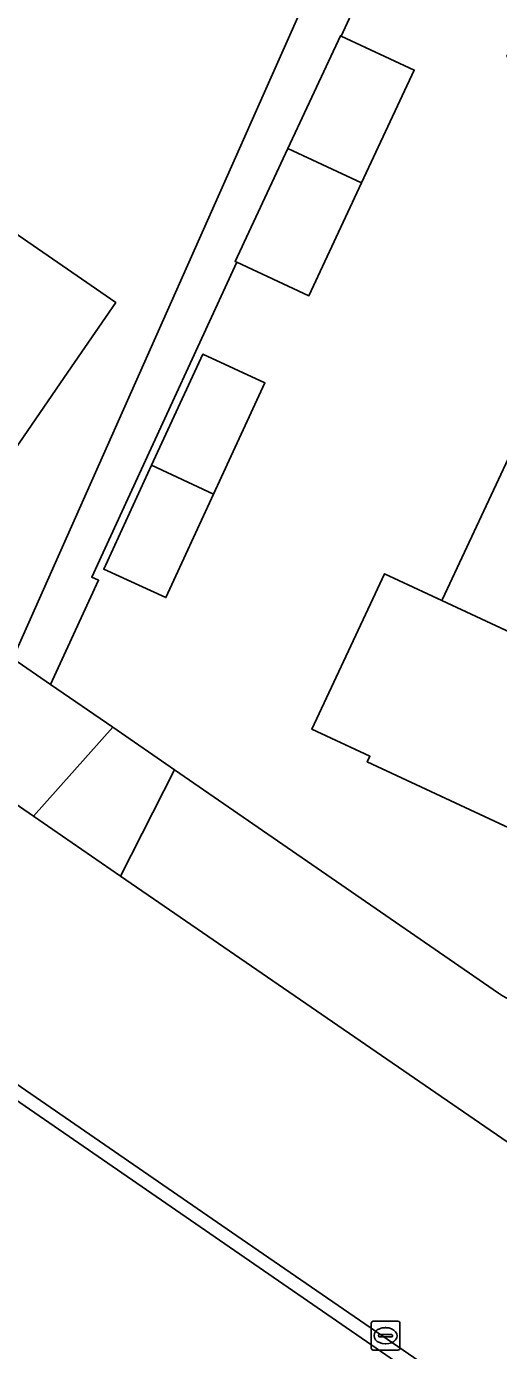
# Model space of a CAD drawing. Extents: x 162803 to 163818, y 381639 to 382475.
# Drawn here: x 163226.88 to 163243.26, y 381927.23 to 381973.24 of the extents above; entities that cross this region are included whole.
import ezdxf

# ---------------------------------------------------------------- set-up
doc = ezdxf.new("R2010")
doc.units = 0
for name, color, linetype in [('IMGEO_Erf', 7, 'Continuous'), ('IMGEO_Groenvoorziening', 7, 'Continuous'), ('IMGEO_Kolk', 7, 'Continuous'), ('IMGEO_Pand', 7, 'Continuous'), ('IMGEO_Rijbaan_lokaal_gesloten', 7, 'Continuous'), ('IMGEO_Rijbaan_lokaal_open', 7, 'Continuous'), ('IMGEO_Voetpad_open', 7, 'Continuous')]:
    doc.layers.add(name, color=color, linetype=linetype)

msp = doc.modelspace()

# ---------------------------------------------------------------- linework, layer by layer
at = {"layer": 'IMGEO_Erf'}
for points in [[(163226.407, 381951.281), (163231.088, 381961.805), (163238.107, 381977.641), (163237.044, 381978.211), (163235.838, 381975.96), (163232.868, 381977.552), (163228.46, 381979.913), (163229.667, 381982.165), (163211.704, 381991.627)], [(163225.001, 381986.386), (163229.128, 381984.119), (163230.405, 381986.444), (163234.13, 381984.399), (163237.793, 381982.388), (163236.516, 381980.063), (163240.174, 381978.054), (163237.803, 381972.905), (163240.338, 381971.723), (163238.51, 381967.802), (163236.683, 381963.882), (163234.184, 381965.048), (163230.396, 381956.823), (163229.146, 381954.106), (163229.385, 381953.996), (163227.718, 381950.375), (163229.876, 381948.886), (163232.02, 381947.407), (163243.259, 381939.649)], [(163224.9, 381967.143), (163229.982, 381963.641), (163228.189, 381961.039), (163225.351, 381956.921)]]:
    msp.add_lwpolyline(points, dxfattribs=at)
for points in [[(163250.389, 381972.788), (163251.552, 381975.281), (163254.512, 381973.901), (163259.043, 381971.788), (163256.432, 381966.189), (163253.884, 381960.725), (163251.336, 381955.261), (163248.788, 381949.797), (163246.177, 381944.198), (163238.71, 381947.68), (163238.802, 381947.877), (163236.789, 381948.816), (163238.903, 381953.348), (163239.309, 381954.219), (163241.299, 381953.291), (163241.322, 381953.341), (163243.847, 381958.756), (163246.394, 381964.219), (163248.942, 381969.683), (163244.55, 381971.732), (163243.554, 381972.196), (163245.002, 381975.301), (163245.998, 381974.836)], [(163235.156, 381960.852), (163233.377, 381956.986), (163231.722, 381953.392), (163229.564, 381954.385), (163231.224, 381957.991), (163232.998, 381961.845)]]:
    msp.add_lwpolyline(points, close=True, dxfattribs=at)
msp.add_arc((163245.026, 381942.182), 3.088, 235.1121, 285.0603, dxfattribs=at)
at = {"layer": 'IMGEO_Groenvoorziening'}
msp.add_lwpolyline([(163183.668, 381958.067), (163229.946, 381916.228), (163242.218, 381925.095), (163202.279, 381952.665), (163185.319, 381964.222), (163183.803, 381962.044)], dxfattribs=at)
at = {"layer": 'IMGEO_Kolk'}
for p, q in [((163238.918, 381928.244), (163239.77, 381928.244)), ((163238.843, 381927.318), (163238.843, 381928.17)), ((163239.145, 381927.787), (163239.543, 381927.787)), ((163239.331, 381928.024), (163239.356, 381928.024)), ((163239.844, 381928.17), (163239.844, 381927.318)), ((163239.102, 381927.738), (163239.102, 381927.75)), ((163239.54, 381927.701), (163239.142, 381927.701)), ((163239.354, 381927.464), (163239.329, 381927.464)), ((163239.586, 381927.75), (163239.586, 381927.738)), ((163239.77, 381927.244), (163238.918, 381927.244))]:
    msp.add_line(p, q, dxfattribs=at)
for points in [[(163238.918, 381928.244), (163239.77, 381928.244)], [(163238.843, 381927.318), (163238.843, 381928.17)], [(163239.844, 381928.17), (163239.844, 381927.318)], [(163239.77, 381927.244), (163238.918, 381927.244)]]:
    msp.add_lwpolyline(points, dxfattribs=at)
for centre, radius, start, end in [((163238.92, 381928.168), 0.0765, 91.552, 178.448), ((163238.92, 381928.168), 0.0765, 91.552, 178.448), ((163239.768, 381928.168), 0.0765, 1.552, 88.448), ((163239.768, 381928.168), 0.0765, 1.552, 88.448), ((163239.142, 381927.747), 0.0403, 85.8775, 175.7526), ((163239.547, 381927.749), 0.0386, 1.7309, 96.639), ((163238.92, 381927.32), 0.0765, 181.552, 268.448), ((163238.92, 381927.32), 0.0765, 181.552, 268.448), ((163239.139, 381927.737), 0.0366, 178.938, 274.7102), ((163239.543, 381927.744), 0.043, 264.8664, 352.4533), ((163239.768, 381927.32), 0.0765, 271.552, 358.448), ((163239.768, 381927.32), 0.0765, 271.552, 358.448)]:
    msp.add_arc(centre, radius, start, end, dxfattribs=at)
for centre, major_axis, ratio, start_param, end_param in [((163239.33, 381927.744), (-0.387, 0.002), 0.722429, 4.712389, 7.853982), ((163239.355, 381927.744), (-0.39, 0.002), 0.717154, 1.570796, 4.712389)]:
    msp.add_ellipse(centre, major_axis=major_axis, ratio=ratio, start_param=start_param, end_param=end_param, dxfattribs=at)
at = {"layer": 'IMGEO_Pand'}
for points in [[(163237.803, 381972.905), (163237.779, 381972.916), (163235.951, 381968.996), (163238.51, 381967.802), (163240.338, 381971.723)], [(163238.51, 381967.802), (163235.951, 381968.996), (163234.123, 381965.076), (163234.184, 381965.048), (163236.683, 381963.882)], [(163220.269, 381960.423), (163225.351, 381956.921), (163228.189, 381961.039), (163229.982, 381963.641), (163224.9, 381967.143)], [(163233.377, 381956.986), (163235.156, 381960.852), (163232.998, 381961.845), (163231.224, 381957.991)], [(163251.336, 381955.261), (163243.847, 381958.756), (163241.322, 381953.341), (163241.299, 381953.291), (163248.788, 381949.797)], [(163233.377, 381956.986), (163231.224, 381957.991), (163229.564, 381954.385), (163231.722, 381953.392)], [(163248.788, 381949.797), (163241.299, 381953.291), (163239.309, 381954.219), (163238.903, 381953.348), (163236.789, 381948.816), (163238.802, 381947.877), (163238.71, 381947.68), (163246.177, 381944.198)]]:
    msp.add_lwpolyline(points, close=True, dxfattribs=at)
at = {"layer": 'IMGEO_Rijbaan_lokaal_gesloten'}
for points in [[(163147.613, 381998.289), (163145.683, 381999.556), (163142.323, 381994.518), (163146.202, 381991.939), (163146.746, 381991.578), (163150.669, 381988.849), (163183.143, 381966.437), (163185.654, 381964.704), (163234.179, 381931.215), (163243.291, 381924.954), (163246.695, 381929.842), (163245.694, 381930.515)], [(163243.932, 381934.221), (163230.147, 381943.717), (163227.132, 381945.793), (163225.965, 381946.597), (163204.468, 381961.524), (163201.611, 381963.498), (163184.354, 381975.377), (163181.471, 381977.362), (163171.343, 381984.279), (163151.372, 381998.08)]]:
    msp.add_lwpolyline(points, dxfattribs=at)
at = {"layer": 'IMGEO_Rijbaan_lokaal_open'}
msp.add_lwpolyline([(163260.108, 381913.315), (163243.291, 381924.954), (163234.179, 381931.215), (163185.654, 381964.704), (163185.319, 381964.222), (163202.279, 381952.665), (163242.218, 381925.095), (163254.385, 381916.696), (163256.97, 381914.946), (163276.348, 381901.602), (163294.84, 381888.868), (163306.85, 381880.597), (163310.399, 381878.067), (163312.858, 381876.368), (163356.676, 381846.092), (163356.953, 381846.517), (163345.097, 381854.658), (163328.942, 381865.735), (163312.423, 381877.143), (163295.088, 381889.16), (163266.914, 381908.622)], close=True, dxfattribs=at)
at = {"layer": 'IMGEO_Voetpad_open'}
for points in [[(163211.704, 381991.627), (163229.667, 381982.165), (163234.061, 381979.81), (163237.044, 381978.211), (163238.107, 381977.641), (163231.088, 381961.805), (163226.407, 381951.281), (163227.718, 381950.375), (163229.385, 381953.996), (163229.146, 381954.106), (163230.396, 381956.823), (163234.184, 381965.048), (163234.123, 381965.076), (163235.951, 381968.996), (163237.779, 381972.916), (163237.803, 381972.905), (163240.174, 381978.054), (163236.516, 381980.063), (163232.954, 381982.018), (163229.128, 381984.119), (163225.001, 381986.386)], [(163232.02, 381947.407), (163230.147, 381943.717), (163243.932, 381934.221)], [(163243.259, 381939.649), (163232.02, 381947.407)]]:
    msp.add_lwpolyline(points, dxfattribs=at)
for points in [[(163207.986, 381963.996), (163204.468, 381961.524), (163225.965, 381946.597), (163227.132, 381945.793), (163229.876, 381948.886), (163227.718, 381950.375), (163226.407, 381951.281)], [(163229.876, 381948.886), (163227.132, 381945.793), (163230.147, 381943.717), (163232.02, 381947.407)]]:
    msp.add_lwpolyline(points, close=True, dxfattribs=at)
msp.add_arc((163245.026, 381942.182), 3.088, 235.1121, 285.0603, dxfattribs=at)

doc.saveas('drawing.dxf')
